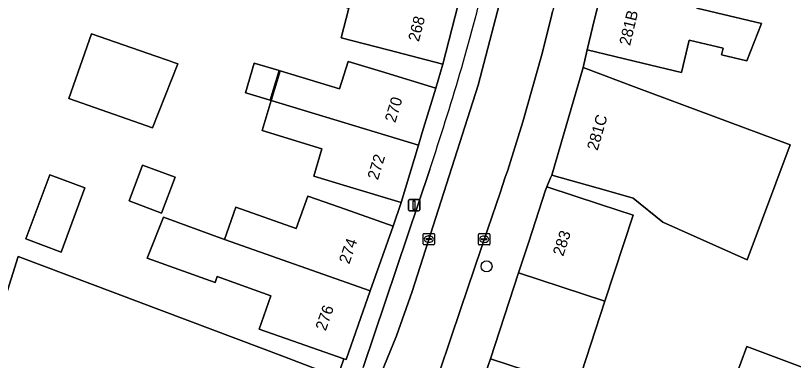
# Model space of a CAD drawing. Extents: x 159217 to 160349, y 381246 to 382172.
# Drawn here: x 160169.1 to 160237.8, y 381797.8 to 381828.2 of the extents above; entities that cross this region are included whole.
import ezdxf

# ---------------------------------------------------------------- set-up
doc = ezdxf.new("R2010")
doc.units = 0
for name, color, linetype in [('IMGEO_Boom', 7, 'Continuous'), ('IMGEO_Erf', 7, 'Continuous'), ('IMGEO_Kolk', 7, 'Continuous'), ('IMGEO_Lichtmast', 7, 'Continuous'), ('IMGEO_Pand', 7, 'Continuous'), ('IMGEO_Pand_nummerreeks', 7, 'Continuous'), ('IMGEO_Parkeervlak_open', 7, 'Continuous'), ('IMGEO_Rijbaan_lokaal_open', 7, 'Continuous'), ('IMGEO_Voetpad_open', 7, 'Continuous')]:
    doc.layers.add(name, color=color, linetype=linetype)

msp = doc.modelspace()

# ---------------------------------------------------------------- linework, layer by layer
at = {"layer": 'IMGEO_Boom'}
msp.add_circle((160210.68, 381806.121), 0.489, dxfattribs=at)
at = {"layer": 'IMGEO_Erf'}
for points in [[(160169.353, 381807.002), (160192.862, 381798.123), (160197.539, 381796.357), (160198.093, 381797.954), (160193.569, 381799.548), (160190.616, 381800.588), (160191.659, 381803.531), (160186.916, 381805.233), (160186.722, 381804.693), (160180.738, 381806.84), (160182.18, 381810.459), (160187.548, 381808.493), (160188.556, 381811.353), (160193.868, 381809.468), (160194.897, 381812.324), (160197.719, 381811.33), (160202.434, 381809.668), (160203.142, 381811.752), (160198.358, 381813.203), (160195.453, 381814.084), (160196.138, 381816.481), (160190.878, 381818.092), (160191.683, 381820.746), (160192.475, 381823.358), (160197.719, 381821.768), (160198.466, 381824.201), (160201.421, 381823.305), (160206.205, 381821.854), (160206.81, 381823.955), (160201.97, 381825.207), (160197.841, 381826.275), (160198.522, 381828.899)], [(160229.224, 381828.895), (160234.944, 381827.531), (160233.65, 381824.262), (160231.413, 381824.795), (160231.547, 381825.36), (160228.551, 381826.074), (160227.872, 381823.227), (160224.429, 381824.048), (160219.565, 381825.209), (160219.204, 381823.654), (160223.889, 381821.905), (160237.48, 381816.831), (160233.689, 381806.685), (160226.238, 381810.013), (160223.629, 381812.13), (160221.251, 381812.802), (160216.439, 381814.162), (160216.335, 381813.924), (160215.987, 381813.127), (160220.74, 381811.573), (160223.605, 381810.637), (160221.127, 381803.055), (160218.648, 381795.473)], [(160167.358, 381741.13), (160170.435, 381744.738), (160170.721, 381745.14), (160171.029, 381745.573), (160174.18, 381750), (160179.656, 381757.694), (160182.906, 381762.655), (160183.703, 381764.359), (160181.825, 381765.351), (160178.573, 381769.149), (160174.496, 381773.91), (160163.111, 381787.207), (160169.353, 381807.002)], [(160232.641, 381796.351), (160233.658, 381799.058), (160240.942, 381796.323)], [(160215.783, 381796.409), (160211.03, 381797.963), (160210.607, 381796.789)]]:
    msp.add_lwpolyline(points, dxfattribs=at)
for points in [[(160175.812, 381826.639), (160181.512, 381824.655), (160182.519, 381824.305), (160183.184, 381824.073), (160183.445, 381823.982), (160181.192, 381818.348), (160179.52, 381818.93), (160173.819, 381820.915)], [(160190.189, 381824.051), (160192.382, 381823.386), (160191.59, 381820.774), (160189.533, 381821.399), (160189.397, 381821.44)], [(160180.337, 381815.052), (160183.199, 381813.975), (160182.01, 381810.814), (160179.148, 381811.89)], [(160170.031, 381808.54), (160172.135, 381814.195), (160175.238, 381813.04), (160173.134, 381807.385)]]:
    msp.add_lwpolyline(points, close=True, dxfattribs=at)
at = {"layer": 'IMGEO_Kolk'}
for p, q in [((160205.084, 381808.094), (160205.084, 381808.946)), ((160205.159, 381809.02), (160206.011, 381809.02)), ((160206.085, 381808.946), (160206.085, 381808.094)), ((160209.974, 381808.084), (160209.974, 381808.936)), ((160210.049, 381809.01), (160210.901, 381809.01)), ((160210.975, 381808.936), (160210.975, 381808.084)), ((160205.343, 381808.514), (160205.343, 381808.526)), ((160205.781, 381808.477), (160205.383, 381808.477)), ((160205.386, 381808.563), (160205.784, 381808.563)), ((160205.595, 381808.24), (160205.57, 381808.24)), ((160205.572, 381808.8), (160205.597, 381808.8)), ((160205.827, 381808.526), (160205.827, 381808.514)), ((160210.233, 381808.504), (160210.233, 381808.516)), ((160210.671, 381808.467), (160210.273, 381808.467)), ((160210.276, 381808.553), (160210.674, 381808.553)), ((160210.485, 381808.23), (160210.46, 381808.23)), ((160210.462, 381808.79), (160210.487, 381808.79)), ((160210.717, 381808.516), (160210.717, 381808.504)), ((160206.011, 381808.02), (160205.159, 381808.02)), ((160210.901, 381808.01), (160210.049, 381808.01))]:
    msp.add_line(p, q, dxfattribs=at)
for points in [[(160205.084, 381808.094), (160205.084, 381808.946)], [(160205.159, 381809.02), (160206.011, 381809.02)], [(160206.085, 381808.946), (160206.085, 381808.094)], [(160209.974, 381808.084), (160209.974, 381808.936)], [(160210.049, 381809.01), (160210.901, 381809.01)], [(160210.975, 381808.936), (160210.975, 381808.084)], [(160206.011, 381808.02), (160205.159, 381808.02)], [(160210.901, 381808.01), (160210.049, 381808.01)]]:
    msp.add_lwpolyline(points, dxfattribs=at)
for centre, radius, start, end in [((160205.161, 381808.944), 0.0765, 91.55205, 178.44795), ((160205.161, 381808.944), 0.0765, 91.55205, 178.44795), ((160206.009, 381808.944), 0.0765, 1.55205, 88.44795), ((160206.009, 381808.944), 0.0765, 1.55205, 88.44795), ((160210.051, 381808.934), 0.0765, 91.55205, 178.44795), ((160210.051, 381808.934), 0.0765, 91.55205, 178.44795), ((160210.899, 381808.934), 0.0765, 1.55205, 88.44795), ((160210.899, 381808.934), 0.0765, 1.55205, 88.44795), ((160205.383, 381808.523), 0.0403, 85.87752, 175.75265), ((160205.38, 381808.513), 0.0366, 178.93798, 274.71019), ((160205.784, 381808.52), 0.043, 264.86636, 352.45326), ((160205.788, 381808.525), 0.0386, 1.73085, 96.63898), ((160210.273, 381808.513), 0.0403, 85.87752, 175.75265), ((160210.27, 381808.503), 0.0366, 178.93798, 274.71019), ((160210.674, 381808.51), 0.043, 264.86636, 352.45326), ((160210.678, 381808.515), 0.0386, 1.73085, 96.63898), ((160205.161, 381808.096), 0.0765, 181.55205, 268.44795), ((160205.161, 381808.096), 0.0765, 181.55205, 268.44795), ((160206.009, 381808.096), 0.0765, 271.55205, 358.44795), ((160206.009, 381808.096), 0.0765, 271.55205, 358.44795), ((160210.051, 381808.086), 0.0765, 181.55205, 268.44795), ((160210.051, 381808.086), 0.0765, 181.55205, 268.44795), ((160210.899, 381808.086), 0.0765, 271.55205, 358.44795), ((160210.899, 381808.086), 0.0765, 271.55205, 358.44795)]:
    msp.add_arc(centre, radius, start, end, dxfattribs=at)
for centre, major_axis, ratio, start_param, end_param in [((160205.571, 381808.52), (-0.387, 0.002), 0.722429, 4.712389, 7.853982), ((160205.596, 381808.52), (-0.39, 0.002), 0.717154, 1.570796, 4.712389), ((160210.461, 381808.51), (-0.387, 0.002), 0.722429, 4.712389, 7.853982), ((160210.486, 381808.51), (-0.39, 0.002), 0.717154, 1.570796, 4.712389)]:
    msp.add_ellipse(centre, major_axis=major_axis, ratio=ratio, start_param=start_param, end_param=end_param, dxfattribs=at)
at = {"layer": 'IMGEO_Lichtmast'}
for p, q in [((160203.79, 381811.119), (160203.79, 381811.919)), ((160203.79, 381811.919), (160203.79, 381811.119)), ((160203.89, 381812.019), (160204.68, 381812.019)), ((160204.68, 381812.019), (160203.89, 381812.019)), ((160204.78, 381811.919), (160204.78, 381811.119)), ((160204.78, 381811.119), (160204.78, 381811.919)), ((160204.68, 381811.019), (160203.89, 381811.019)), ((160203.89, 381811.019), (160204.68, 381811.019))]:
    msp.add_line(p, q, dxfattribs=at)
msp.add_lwpolyline([(160204.21, 381811.894), (160204.36, 381811.894), (160204.36, 381811.144), (160204.21, 381811.144), (160204.21, 381811.894)], dxfattribs=at)
for centre, start, end in [((160203.89, 381811.919), 90, 180), ((160203.89, 381811.919), 90, 180), ((160204.68, 381811.919), 0, 90), ((160204.68, 381811.919), 360, 90), ((160203.89, 381811.119), 180, 270), ((160203.89, 381811.119), 180, 270), ((160204.68, 381811.119), 270, 0), ((160204.68, 381811.119), 270, 0)]:
    msp.add_arc(centre, 0.1, start, end, dxfattribs=at)
at = {"layer": 'IMGEO_Pand'}
for points in [[(160193.999, 381832.886), (160193.32, 381830.262), (160198.522, 381828.899), (160197.841, 381826.275), (160201.97, 381825.207), (160206.81, 381823.955), (160208.171, 381829.218), (160194.096, 381832.855)], [(160234.944, 381827.531), (160229.224, 381828.895), (160229.28, 381829.13), (160220.976, 381831.096), (160220.957, 381831.017), (160221.278, 381830.94), (160220.825, 381829.085), (160220.509, 381829.166), (160220.438, 381828.867), (160220.035, 381827.181), (160219.565, 381825.209), (160224.429, 381824.048), (160227.872, 381823.227), (160228.551, 381826.074), (160231.547, 381825.36), (160231.413, 381824.795), (160233.65, 381824.262)], [(160181.512, 381824.655), (160175.812, 381826.639), (160173.819, 381820.915), (160179.52, 381818.93), (160181.192, 381818.348), (160183.445, 381823.982), (160183.184, 381824.073), (160182.519, 381824.305)], [(160189.533, 381821.399), (160191.59, 381820.774), (160192.382, 381823.386), (160190.189, 381824.051), (160189.397, 381821.44)], [(160191.683, 381820.746), (160204.673, 381816.802), (160205.011, 381817.916), (160206.205, 381821.854), (160201.421, 381823.305), (160198.466, 381824.201), (160197.719, 381821.768), (160192.475, 381823.358)], [(160217.499, 381817.802), (160216.439, 381814.162), (160221.251, 381812.802), (160223.629, 381812.13), (160226.238, 381810.013), (160233.689, 381806.685), (160237.48, 381816.831), (160223.889, 381821.905), (160219.204, 381823.654)], [(160191.683, 381820.746), (160190.878, 381818.092), (160196.138, 381816.481), (160195.453, 381814.084), (160198.358, 381813.203), (160203.142, 381811.752), (160204.673, 381816.802)], [(160179.148, 381811.89), (160182.01, 381810.814), (160183.199, 381813.975), (160180.337, 381815.052)], [(160173.134, 381807.385), (160175.238, 381813.04), (160172.135, 381814.195), (160170.031, 381808.54)], [(160221.127, 381803.055), (160223.605, 381810.637), (160220.74, 381811.573), (160215.987, 381813.127), (160215.893, 381812.839), (160214.402, 381808.278), (160213.508, 381805.545)], [(160200.423, 381803.959), (160202.434, 381809.668), (160197.719, 381811.33), (160194.897, 381812.324), (160193.868, 381809.468), (160188.556, 381811.353), (160187.548, 381808.493)], [(160200.423, 381803.959), (160187.548, 381808.493), (160182.18, 381810.459), (160180.738, 381806.84), (160186.722, 381804.693), (160186.916, 381805.233), (160191.659, 381803.531), (160190.616, 381800.588), (160193.569, 381799.548), (160198.093, 381797.954), (160198.284, 381797.887)], [(160178.573, 381769.149), (160181.825, 381765.351), (160197.539, 381796.357), (160192.862, 381798.123), (160169.353, 381807.002), (160163.111, 381787.207), (160174.496, 381773.91)], [(160221.127, 381803.055), (160213.508, 381805.545), (160211.03, 381797.963), (160215.783, 381796.409), (160218.648, 381795.473)], [(160232.641, 381796.351), (160248.322, 381790.462), (160251.357, 381798.349), (160246.677, 381800.106), (160242.895, 381801.526), (160240.942, 381796.323), (160233.658, 381799.058)]]:
    msp.add_lwpolyline(points, close=True, dxfattribs=at)
at = {"layer": 'IMGEO_Parkeervlak_open'}
for points in [[(160209.938, 381822.118), (160212.32, 381831.262), (160212.914, 381833.866)], [(160179.907, 381752.366), (160184.99, 381759.913), (160188.874, 381767.099), (160190.986, 381771.277), (160202.747, 381799.991), (160204.121, 381803.898), (160209.938, 381822.118)], [(160205.663, 381814.666), (160199.791, 381797.187)]]:
    msp.add_lwpolyline(points, dxfattribs=at)
msp.add_arc((160007.83, 381881.566), 208.839, 341.31645, 346.19306, dxfattribs=at)
at = {"layer": 'IMGEO_Rijbaan_lokaal_open'}
for points in [[(160212.32, 381831.262), (160209.938, 381822.118), (160204.121, 381803.898), (160202.747, 381799.991), (160190.986, 381771.277)], [(160205.609, 381794.1), (160208.397, 381802.39), (160210.791, 381809.442), (160211.873, 381812.609), (160212.338, 381813.983), (160212.519, 381814.526), (160212.697, 381815.069), (160212.789, 381815.362), (160213.892, 381818.879), (160215.532, 381824.691), (160216.39, 381828.085), (160216.514, 381828.6)]]:
    msp.add_lwpolyline(points, dxfattribs=at)
at = {"layer": 'IMGEO_Voetpad_open'}
for points in [[(160215, 381864.331), (160214.232, 381859.42), (160211.378, 381842.371), (160210.591, 381839.006), (160209.532, 381834.478), (160208.171, 381829.218), (160206.81, 381823.955), (160206.205, 381821.854), (160205.011, 381817.916), (160204.673, 381816.802), (160203.142, 381811.752), (160202.434, 381809.668), (160200.423, 381803.959), (160198.284, 381797.887), (160198.093, 381797.954), (160197.539, 381796.357), (160181.825, 381765.351), (160183.703, 381764.359), (160182.906, 381762.655), (160179.656, 381757.694), (160174.18, 381750)], [(160217.551, 381832.888), (160217.483, 381832.52), (160216.695, 381829.393), (160216.603, 381828.997), (160216.514, 381828.6), (160216.39, 381828.085), (160215.532, 381824.691), (160213.892, 381818.879), (160212.789, 381815.362), (160212.697, 381815.069), (160212.519, 381814.526), (160212.338, 381813.983), (160211.873, 381812.609), (160210.791, 381809.442), (160208.397, 381802.39), (160205.609, 381794.1)], [(160210.607, 381796.789), (160211.03, 381797.963), (160213.508, 381805.545), (160214.402, 381808.278), (160215.893, 381812.839), (160215.987, 381813.127), (160216.335, 381813.924), (160216.439, 381814.162), (160217.499, 381817.802), (160219.204, 381823.654), (160219.565, 381825.209), (160220.035, 381827.181), (160220.438, 381828.867)], [(160199.791, 381797.187), (160205.663, 381814.666)]]:
    msp.add_lwpolyline(points, dxfattribs=at)
msp.add_arc((160007.83, 381881.566), 208.839, 341.31645, 346.19306, dxfattribs=at)

# ---------------------------------------------------------------- texts
at = {"layer": 'IMGEO_Pand_nummerreeks'}
for s, rotation, p in [('268', 75.4971, (160204.706, 381825.885)), ('281B', 76.3409, (160223.338, 381825.538)), ('270', 73.13231, (160202.628, 381818.743)), ('281C', 73.75927, (160220.47, 381816.271)), ('272', 73.13231, (160201.096, 381813.687)), ('283', 71.83442, (160217.441, 381806.957)), ('274', 70.59457, (160198.561, 381806.26)), ('276', 70.59457, (160196.486, 381800.37))]:
    msp.add_text(s, height=1, rotation=rotation, dxfattribs=at).set_placement(p)

doc.saveas('drawing.dxf')
